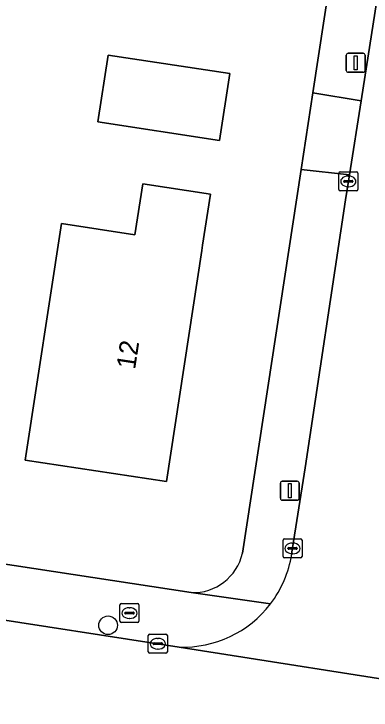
# Model space of a CAD drawing. Extents: x 161483 to 162250, y 379484 to 380833.
# Drawn here: x 161714.27 to 161733.05, y 380443.72 to 380480.35 of the extents above; entities that cross this region are included whole.
import ezdxf

# ---------------------------------------------------------------- set-up
doc = ezdxf.new("R2010")
doc.units = 0
for name, color, linetype in [('IMGEO_Boom', 7, 'Continuous'), ('IMGEO_Brandkraan', 7, 'Continuous'), ('IMGEO_Erf', 7, 'Continuous'), ('IMGEO_Kolk', 7, 'Continuous'), ('IMGEO_Lichtmast', 7, 'Continuous'), ('IMGEO_Pand', 7, 'Continuous'), ('IMGEO_Pand_nummerreeks', 7, 'Continuous'), ('IMGEO_Rijbaan_lokaal_open', 7, 'Continuous'), ('IMGEO_Voetpad_open', 7, 'Continuous')]:
    doc.layers.add(name, color=color, linetype=linetype)

msp = doc.modelspace()

# ---------------------------------------------------------------- linework, layer by layer
at = {"layer": 'IMGEO_Boom'}
msp.add_circle((161719.223, 380448.179), 0.489, dxfattribs=at)
at = {"layer": 'IMGEO_Brandkraan'}
for p, q in [((161719.919, 380449.322), (161720.771, 380449.322)), ((161719.844, 380448.396), (161719.844, 380449.248)), ((161720.332, 380449.102), (161720.357, 380449.102)), ((161720.845, 380449.248), (161720.845, 380448.396)), ((161720.103, 380448.816), (161720.103, 380448.828)), ((161720.541, 380448.779), (161720.143, 380448.779)), ((161720.146, 380448.865), (161720.544, 380448.865)), ((161720.587, 380448.828), (161720.587, 380448.816)), ((161720.771, 380448.322), (161719.919, 380448.322)), ((161720.355, 380448.542), (161720.33, 380448.542))]:
    msp.add_line(p, q, dxfattribs=at)
for points in [[(161719.919, 380449.322), (161720.771, 380449.322)], [(161719.844, 380448.396), (161719.844, 380449.248)], [(161720.845, 380449.248), (161720.845, 380448.396)], [(161720.771, 380448.322), (161719.919, 380448.322)]]:
    msp.add_lwpolyline(points, dxfattribs=at)
for centre, radius, start, end in [((161719.921, 380449.246), 0.0765, 91.552, 178.448), ((161719.921, 380449.246), 0.0765, 91.552, 178.448), ((161720.769, 380449.246), 0.0765, 1.552, 88.448), ((161720.769, 380449.246), 0.0765, 1.552, 88.448), ((161720.143, 380448.825), 0.0403, 85.8775, 175.7526), ((161720.14, 380448.815), 0.0366, 178.938, 274.7102), ((161720.544, 380448.822), 0.043, 264.8664, 352.4533), ((161720.548, 380448.827), 0.0386, 1.7309, 96.639), ((161719.921, 380448.398), 0.0765, 181.552, 268.448), ((161719.921, 380448.398), 0.0765, 181.552, 268.448), ((161720.769, 380448.398), 0.0765, 271.552, 358.448), ((161720.769, 380448.398), 0.0765, 271.552, 358.448)]:
    msp.add_arc(centre, radius, start, end, dxfattribs=at)
for centre, major_axis, ratio, start_param, end_param in [((161720.331, 380448.822), (-0.387, 0.002), 0.722429, 4.712389, 7.853982), ((161720.356, 380448.822), (-0.39, 0.002), 0.717154, 1.570796, 4.712389)]:
    msp.add_ellipse(centre, major_axis=major_axis, ratio=ratio, start_param=start_param, end_param=end_param, dxfattribs=at)
at = {"layer": 'IMGEO_Erf'}
for points in [[(161746.578, 380565.893), (161701.408, 380572.822), (161675.834, 380576.755), (161672.785, 380556.708), (161672.018, 380551.67), (161669.47, 380534.918), (161668.107, 380525.958), (161665.107, 380506.236), (161664.729, 380506.368), (161663.777, 380500), (161663.405, 380497.51), (161661.323, 380483.575), (161659.867, 380473.831), (161659.847, 380473.707), (161657.766, 380460.798), (161657.736, 380460.494), (161657.919, 380460.405), (161659.307, 380459.731), (161660.495, 380459.537), (161723.59, 380449.899)], [(161726.286, 380451.976), (161729.373, 380472.172), (161729.989, 380476.206), (161732.005, 380489.393), (161732.879, 380495.109), (161733.64, 380500), (161735.486, 380511.867)]]:
    msp.add_lwpolyline(points, dxfattribs=at)
for points in [[(161725.618, 380477.213), (161725.082, 380473.697), (161718.686, 380474.672), (161719.223, 380478.188)], [(161721.043, 380471.408), (161724.601, 380470.865), (161724.192, 380468.187), (161724.147, 380467.895), (161722.293, 380455.739), (161714.867, 380456.872), (161716.766, 380469.32), (161720.634, 380468.73)]]:
    msp.add_lwpolyline(points, close=True, dxfattribs=at)
msp.add_arc((161723.687, 380452.561), 2.664, 267.9139, 347.3075, dxfattribs=at)
at = {"layer": 'IMGEO_Kolk'}
for p, q in [((161731.427, 380472.041), (161732.279, 380472.041)), ((161731.352, 380471.115), (161731.352, 380471.967)), ((161731.84, 380471.821), (161731.865, 380471.821)), ((161732.353, 380471.967), (161732.353, 380471.115)), ((161731.611, 380471.535), (161731.611, 380471.547)), ((161732.049, 380471.498), (161731.651, 380471.498)), ((161731.654, 380471.584), (161732.052, 380471.584)), ((161732.095, 380471.547), (161732.095, 380471.535)), ((161732.279, 380471.041), (161731.427, 380471.041)), ((161731.863, 380471.261), (161731.838, 380471.261)), ((161728.42, 380451.799), (161728.42, 380452.651)), ((161728.495, 380452.725), (161729.347, 380452.725)), ((161729.421, 380452.651), (161729.421, 380451.799)), ((161728.722, 380452.268), (161729.12, 380452.268)), ((161728.908, 380452.505), (161728.933, 380452.505)), ((161728.679, 380452.219), (161728.679, 380452.231)), ((161729.117, 380452.182), (161728.719, 380452.182)), ((161728.931, 380451.945), (161728.906, 380451.945)), ((161729.163, 380452.231), (161729.163, 380452.219)), ((161729.347, 380451.725), (161728.495, 380451.725)), ((161721.337, 380446.783), (161721.337, 380447.635)), ((161721.412, 380447.709), (161722.264, 380447.709)), ((161721.825, 380447.489), (161721.85, 380447.489)), ((161722.338, 380447.635), (161722.338, 380446.783)), ((161721.596, 380447.203), (161721.596, 380447.215)), ((161722.034, 380447.166), (161721.636, 380447.166)), ((161721.639, 380447.252), (161722.037, 380447.252)), ((161722.08, 380447.215), (161722.08, 380447.203)), ((161721.848, 380446.929), (161721.823, 380446.929)), ((161722.264, 380446.709), (161721.412, 380446.709))]:
    msp.add_line(p, q, dxfattribs=at)
for points in [[(161731.427, 380472.041), (161732.279, 380472.041)], [(161731.352, 380471.115), (161731.352, 380471.967)], [(161732.353, 380471.967), (161732.353, 380471.115)], [(161732.279, 380471.041), (161731.427, 380471.041)], [(161728.42, 380451.799), (161728.42, 380452.651)], [(161728.495, 380452.725), (161729.347, 380452.725)], [(161729.421, 380452.651), (161729.421, 380451.799)], [(161729.347, 380451.725), (161728.495, 380451.725)], [(161721.337, 380446.783), (161721.337, 380447.635)], [(161721.412, 380447.709), (161722.264, 380447.709)], [(161722.338, 380447.635), (161722.338, 380446.783)], [(161722.264, 380446.709), (161721.412, 380446.709)]]:
    msp.add_lwpolyline(points, dxfattribs=at)
for centre, radius, start, end in [((161731.429, 380471.965), 0.0765, 91.552, 178.448), ((161731.429, 380471.965), 0.0765, 91.552, 178.448), ((161732.277, 380471.965), 0.0765, 1.552, 88.448), ((161732.277, 380471.965), 0.0765, 1.552, 88.448), ((161731.651, 380471.544), 0.0403, 85.8775, 175.7526), ((161731.648, 380471.534), 0.0366, 178.938, 274.7102), ((161732.052, 380471.541), 0.043, 264.8664, 352.4533), ((161732.056, 380471.546), 0.0386, 1.7309, 96.639), ((161731.429, 380471.117), 0.0765, 181.552, 268.448), ((161731.429, 380471.117), 0.0765, 181.552, 268.448), ((161732.277, 380471.117), 0.0765, 271.552, 358.448), ((161732.277, 380471.117), 0.0765, 271.552, 358.448), ((161728.497, 380452.649), 0.0765, 91.552, 178.448), ((161728.497, 380452.649), 0.0765, 91.552, 178.448), ((161729.345, 380452.649), 0.0765, 1.552, 88.448), ((161729.345, 380452.649), 0.0765, 1.552, 88.448), ((161728.719, 380452.228), 0.0403, 85.8775, 175.7526), ((161729.124, 380452.23), 0.0386, 1.7309, 96.639), ((161728.716, 380452.218), 0.0366, 178.938, 274.7102), ((161729.12, 380452.225), 0.043, 264.8664, 352.4533), ((161728.497, 380451.801), 0.0765, 181.552, 268.448), ((161728.497, 380451.801), 0.0765, 181.552, 268.448), ((161729.345, 380451.801), 0.0765, 271.552, 358.448), ((161729.345, 380451.801), 0.0765, 271.552, 358.448), ((161721.414, 380447.633), 0.0765, 91.552, 178.448), ((161721.414, 380447.633), 0.0765, 91.552, 178.448), ((161722.262, 380447.633), 0.0765, 1.552, 88.448), ((161722.262, 380447.633), 0.0765, 1.552, 88.448), ((161721.636, 380447.212), 0.0403, 85.8775, 175.7526), ((161721.633, 380447.202), 0.0366, 178.938, 274.7102), ((161722.037, 380447.209), 0.043, 264.8664, 352.4533), ((161722.041, 380447.214), 0.0386, 1.7309, 96.639), ((161721.414, 380446.785), 0.0765, 181.552, 268.448), ((161721.414, 380446.785), 0.0765, 181.552, 268.448), ((161722.262, 380446.785), 0.0765, 271.552, 358.448), ((161722.262, 380446.785), 0.0765, 271.552, 358.448)]:
    msp.add_arc(centre, radius, start, end, dxfattribs=at)
for centre, major_axis, ratio, start_param, end_param in [((161731.839, 380471.541), (-0.387, 0.002), 0.722429, 4.712389, 7.853982), ((161731.864, 380471.541), (-0.39, 0.002), 0.717154, 1.570796, 4.712389), ((161728.907, 380452.225), (-0.387, 0.002), 0.722429, 4.712389, 7.853982), ((161728.932, 380452.225), (-0.39, 0.002), 0.717154, 1.570796, 4.712389), ((161721.824, 380447.209), (-0.387, 0.002), 0.722429, 4.712389, 7.853982), ((161721.849, 380447.209), (-0.39, 0.002), 0.717154, 1.570796, 4.712389)]:
    msp.add_ellipse(centre, major_axis=major_axis, ratio=ratio, start_param=start_param, end_param=end_param, dxfattribs=at)
at = {"layer": 'IMGEO_Lichtmast'}
for p, q in [((161731.847, 380478.281), (161732.637, 380478.281)), ((161732.637, 380478.281), (161731.847, 380478.281)), ((161731.747, 380477.381), (161731.747, 380478.181)), ((161731.747, 380478.181), (161731.747, 380477.381)), ((161732.737, 380478.181), (161732.737, 380477.381)), ((161732.737, 380477.381), (161732.737, 380478.181)), ((161732.637, 380477.281), (161731.847, 380477.281)), ((161731.847, 380477.281), (161732.637, 380477.281)), ((161728.28, 380454.862), (161728.28, 380455.662)), ((161728.28, 380455.662), (161728.28, 380454.862)), ((161728.38, 380455.762), (161729.17, 380455.762)), ((161729.17, 380455.762), (161728.38, 380455.762)), ((161729.27, 380455.662), (161729.27, 380454.862)), ((161729.27, 380454.862), (161729.27, 380455.662)), ((161729.17, 380454.762), (161728.38, 380454.762)), ((161728.38, 380454.762), (161729.17, 380454.762))]:
    msp.add_line(p, q, dxfattribs=at)
for points in [[(161732.167, 380478.156), (161732.317, 380478.156), (161732.317, 380477.406), (161732.167, 380477.406), (161732.167, 380478.156)], [(161728.7, 380455.637), (161728.85, 380455.637), (161728.85, 380454.887), (161728.7, 380454.887), (161728.7, 380455.637)]]:
    msp.add_lwpolyline(points, dxfattribs=at)
for centre, start, end in [((161731.847, 380478.181), 90, 180), ((161731.847, 380478.181), 90, 180), ((161732.637, 380478.181), 0, 90), ((161732.637, 380478.181), 360, 90), ((161731.847, 380477.381), 180, 270), ((161731.847, 380477.381), 180, 270), ((161732.637, 380477.381), 270, 0), ((161732.637, 380477.381), 270, 0), ((161728.38, 380455.662), 90, 180), ((161728.38, 380455.662), 90, 180), ((161729.17, 380455.662), 0, 90), ((161729.17, 380455.662), 360, 90), ((161728.38, 380454.862), 180, 270), ((161728.38, 380454.862), 180, 270), ((161729.17, 380454.862), 270, 0), ((161729.17, 380454.862), 270, 0)]:
    msp.add_arc(centre, 0.1, start, end, dxfattribs=at)
at = {"layer": 'IMGEO_Pand'}
for points in [[(161725.082, 380473.697), (161725.618, 380477.213), (161719.223, 380478.188), (161718.686, 380474.672)], [(161722.293, 380455.739), (161724.147, 380467.895), (161724.192, 380468.187), (161724.601, 380470.865), (161721.043, 380471.408), (161720.634, 380468.73), (161716.766, 380469.32), (161714.867, 380456.872)]]:
    msp.add_lwpolyline(points, close=True, dxfattribs=at)
at = {"layer": 'IMGEO_Rijbaan_lokaal_open'}
for points in [[(161739.434, 380521.028), (161739.045, 380518.432), (161737.956, 380511.156), (161737.863, 380510.556), (161736.234, 380500), (161735.469, 380495.044), (161735.406, 380494.637), (161734.457, 380488.318), (161733.623, 380482.759), (161732.522, 380475.779), (161731.907, 380471.88), (161731.699, 380470.562), (161729.579, 380456.467), (161728.874, 380451.915)], [(161722.958, 380447.035), (161711.844, 380448.754), (161709.188, 380449.153), (161704.644, 380449.834), (161697.076, 380450.97), (161691.961, 380451.756)], [(161750.621, 380442.671), (161722.958, 380447.035)], [(161722.958, 380447.035), (161750.621, 380442.671)]]:
    msp.add_lwpolyline(points, dxfattribs=at)
for centre, radius, start, end in [((161723.16, 380452.811), 5.784, 322.6535, 351.0923), ((161723.171, 380452.8), 5.769, 267.889, 322.673)]:
    msp.add_arc(centre, radius, start, end, dxfattribs=at)
at = {"layer": 'IMGEO_Voetpad_open'}
for points in [[(161732.005, 380489.393), (161729.989, 380476.206), (161732.522, 380475.779), (161733.623, 380482.759), (161734.457, 380488.318)], [(161731.907, 380471.88), (161732.522, 380475.779), (161729.989, 380476.206), (161729.373, 380472.172)]]:
    msp.add_lwpolyline(points, close=True, dxfattribs=at)
for points in [[(161731.699, 380470.562), (161731.907, 380471.88), (161729.373, 380472.172), (161726.286, 380451.976)], [(161728.874, 380451.915), (161729.579, 380456.467), (161731.699, 380470.562)], [(161727.758, 380449.302), (161723.59, 380449.899), (161660.495, 380459.537)], [(161659.625, 380456.642), (161660.774, 380456.435), (161669.297, 380455.18), (161681.29, 380453.395), (161687.434, 380452.451), (161691.961, 380451.756), (161697.076, 380450.97), (161704.644, 380449.834), (161709.188, 380449.153), (161711.844, 380448.754), (161722.958, 380447.035)], [(161723.59, 380449.899), (161727.758, 380449.302)]]:
    msp.add_lwpolyline(points, dxfattribs=at)
for centre, radius, start, end in [((161723.687, 380452.561), 2.664, 267.9139, 347.3075), ((161723.16, 380452.811), 5.784, 322.6535, 351.0923), ((161723.171, 380452.8), 5.769, 267.889, 322.673)]:
    msp.add_arc(centre, radius, start, end, dxfattribs=at)

# ---------------------------------------------------------------- texts
at = {"layer": 'IMGEO_Pand_nummerreeks'}
msp.add_text('12', height=1, rotation=81.3261, dxfattribs=at).set_placement((161720.64, 380461.613))

doc.saveas('drawing.dxf')
